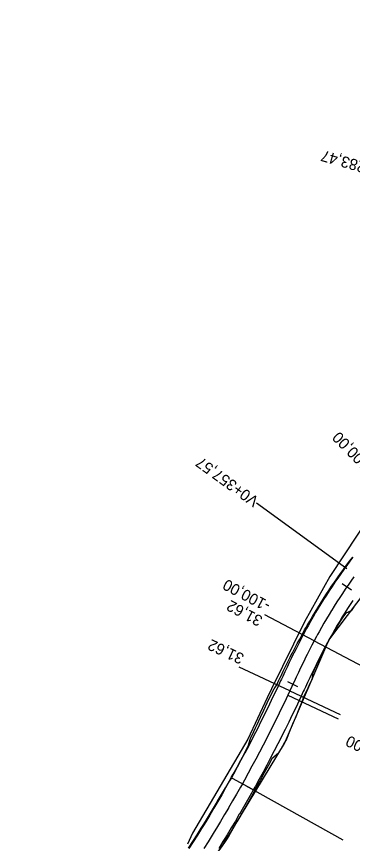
# Model space of a CAD drawing. Extents: x -636600 to -628587, y -1090963 to -1085869.
# Drawn here: x -635302.1 to -635241.9, y -1089374.9 to -1089226.6 of the extents above; entities that cross this region are included whole.
import ezdxf

# ---------------------------------------------------------------- set-up
doc = ezdxf.new("R2010")
doc.units = 0
for name, color, linetype in [('01_PARCELY_NÁVRH_PC', 7, 'Continuous'), ('HEKTOMETRY100', 7, 'Continuous'), ('HEKTOMETRY20', 7, 'Continuous'), ('HL_BODY', 7, 'Continuous'), ('POLOMERY', 7, 'Continuous'), ('situace_osa', 7, 'Continuous'), ('situace_těleso', 7, 'Continuous'), ('situace_vozovka', 7, 'Continuous'), ('VRCHOLY', 7, 'Continuous')]:
    doc.layers.add(name, color=color, linetype=linetype)

msp = doc.modelspace()

# ---------------------------------------------------------------- linework, layer by layer
at = {"layer": '01_PARCELY_NÁVRH_PC'}
for points in [[(-635330.57, -1089446.64), (-635298.21, -1089420.81), (-635288.08, -1089410.16), (-635264.33, -1089373.96), (-635254.09, -1089356.99), (-635246.13, -1089338.47), (-635234.43, -1089322.98), (-635219.43, -1089309.47), (-635217.22, -1089298.6), (-635216.76, -1089294.72), (-635213.58, -1089268.01), (-635208.64, -1089251.56), (-635202.35, -1089239.14), (-635185.71, -1089199.8)], [(-635192.24, -1089201), (-635204.59, -1089229.71), (-635206.52, -1089233.8), (-635209.49, -1089239.17), (-635214.36, -1089250.02), (-635216.84, -1089257.66), (-635219.78, -1089271.75), (-635221.15, -1089280.15), (-635224.03, -1089298.81), (-635229.51, -1089304.8), (-635229.97, -1089308.18), (-635238.46, -1089315.76), (-635245.92, -1089327.02), (-635250.47, -1089335.15), (-635256.4, -1089347.17), (-635257.18, -1089348.82), (-635260.67, -1089356.2), (-635270.56, -1089373.07), (-635271.48, -1089375.02)]]:
    msp.add_lwpolyline(points, dxfattribs=at)
at = {"layer": 'HEKTOMETRY100'}
msp.add_lwpolyline([(-635259.88, -1089365.19), (-635263.37, -1089363.24)], dxfattribs=at)
at = {"layer": 'HEKTOMETRY20'}
for points in [[(-635242.08, -1089329.47), (-635243.73, -1089328.34)], [(-635251.68, -1089346.81), (-635253.49, -1089345.96)]]:
    msp.add_lwpolyline(points, dxfattribs=at)
at = {"layer": 'HL_BODY'}
for points in [[(-635248.75, -1089338.58), (-635239.91, -1089343.26)], [(-635253.5, -1089348.33), (-635244.44, -1089352.57)], [(-635253.14, -1089347.56), (-635244.08, -1089351.8)]]:
    msp.add_lwpolyline(points, dxfattribs=at)
at = {"layer": 'POLOMERY'}
for points in [[(-635248.75, -1089338.58), (-635257.59, -1089333.89)], [(-635253.14, -1089347.56), (-635262.19, -1089343.33)], [(-635253.5, -1089348.33), (-635244.44, -1089352.57)]]:
    msp.add_lwpolyline(points, dxfattribs=at)
at = {"layer": 'situace_osa'}
msp.add_lwpolyline([(-635241.64, -1089327.11), (-635242.16, -1089327.85), (-635242.68, -1089328.58), (-635242.9, -1089328.91), (-635243.19, -1089329.33), (-635243.69, -1089330.07), (-635244.18, -1089330.83), (-635244.67, -1089331.58), (-635245.15, -1089332.34), (-635245.62, -1089333.1), (-635245.63, -1089333.11), (-635246.09, -1089333.88), (-635246.55, -1089334.65), (-635247.01, -1089335.43), (-635247.45, -1089336.21), (-635247.89, -1089336.99), (-635248.13, -1089337.43), (-635248.32, -1089337.78), (-635248.75, -1089338.58), (-635249.17, -1089339.38), (-635249.59, -1089340.19), (-635250, -1089341), (-635250.4, -1089341.82), (-635250.43, -1089341.87), (-635250.8, -1089342.63), (-635251.2, -1089343.45), (-635251.59, -1089344.27), (-635251.98, -1089345.09), (-635252.37, -1089345.92), (-635252.58, -1089346.38), (-635252.75, -1089346.74), (-635253.14, -1089347.56), (-635253.5, -1089348.33), (-635254.1, -1089349.62), (-635254.72, -1089350.9), (-635254.72, -1089350.91), (-635255.34, -1089352.19), (-635255.97, -1089353.47), (-635256.61, -1089354.74), (-635256.93, -1089355.39), (-635257.25, -1089356.01), (-635257.9, -1089357.28), (-635258.56, -1089358.55), (-635259.23, -1089359.81), (-635259.24, -1089359.82), (-635259.9, -1089361.06), (-635260.58, -1089362.32), (-635261.27, -1089363.57), (-635261.63, -1089364.21), (-635261.96, -1089364.81), (-635262.66, -1089366.05), (-635263.37, -1089367.29), (-635264.09, -1089368.52), (-635264.11, -1089368.56), (-635264.81, -1089369.75), (-635265.54, -1089370.98), (-635266.28, -1089372.2), (-635266.67, -1089372.85), (-635267.02, -1089373.41), (-635267.77, -1089374.62), (-635268.53, -1089375.83)], dxfattribs=at)
at = {"layer": 'situace_těleso'}
for points in [[(-635271.27, -1089375.77), (-635270.52, -1089374.58), (-635269.75, -1089373.39), (-635269, -1089372.2), (-635268.65, -1089371.64), (-635268.26, -1089370.99), (-635267.52, -1089369.79), (-635266.79, -1089368.58), (-635266.09, -1089367.4), (-635266.07, -1089367.36), (-635265.36, -1089366.15), (-635264.65, -1089364.92), (-635263.94, -1089363.7), (-635263.61, -1089363.11), (-635263.25, -1089362.47), (-635262.56, -1089361.24), (-635261.89, -1089359.99), (-635261.24, -1089358.76), (-635261.23, -1089358.74), (-635260.59, -1089357.48), (-635260.17, -1089356.11), (-635259.56, -1089354.83), (-635259.26, -1089354.21), (-635258.95, -1089353.56), (-635258.36, -1089352.28), (-635257.77, -1089351), (-635257.18, -1089349.72), (-635257.18, -1089349.71), (-635256.61, -1089348.43), (-635255.9, -1089347.21), (-635255.45, -1089346.48), (-635255.06, -1089345.66), (-635254.9, -1089345.3), (-635254.68, -1089344.83), (-635254.29, -1089344), (-635253.89, -1089343.18), (-635253.48, -1089342.36), (-635253.07, -1089341.53), (-635252.67, -1089340.76), (-635252.65, -1089340.71), (-635252.22, -1089339.89), (-635251.79, -1089339.07), (-635251.35, -1089338.25), (-635250.91, -1089337.43), (-635250.46, -1089336.63), (-635250.26, -1089336.27), (-635250, -1089335.83), (-635249.54, -1089335.03), (-635249.07, -1089334.24), (-635248.6, -1089333.45), (-635248.12, -1089332.66), (-635247.64, -1089331.87), (-635247.64, -1089331.87), (-635247.15, -1089331.09), (-635246.65, -1089330.32), (-635246.14, -1089329.55), (-635245.63, -1089328.78), (-635245.09, -1089328.04), (-635244.8, -1089327.61), (-635244.57, -1089327.27), (-635244.05, -1089326.52), (-635243.51, -1089325.77), (-635242.96, -1089325.03), (-635242.41, -1089324.3), (-635241.85, -1089323.57)], [(-635241.66, -1089332.47), (-635242.14, -1089333.2), (-635243.11, -1089333.62), (-635243.6, -1089334.35), (-635243.6, -1089334.35), (-635244.09, -1089335.08), (-635244.56, -1089335.83), (-635245.02, -1089336.57), (-635245.48, -1089337.33), (-635245.92, -1089338.08), (-635246.15, -1089338.51), (-635246.33, -1089338.86), (-635246.74, -1089339.64), (-635247.14, -1089340.44), (-635247.53, -1089341.24), (-635247.92, -1089342.04), (-635248.31, -1089342.85), (-635248.34, -1089342.9), (-635248.7, -1089343.66), (-635249.08, -1089344.47), (-635249.12, -1089345.44), (-635249.51, -1089346.26), (-635249.91, -1089347.07), (-635250.13, -1089347.53), (-635250.3, -1089347.89), (-635250.68, -1089348.71), (-635250.99, -1089349.5), (-635251.52, -1089350.84), (-635252.07, -1089352.18), (-635252.07, -1089352.18), (-635252.62, -1089353.52), (-635253.17, -1089354.85), (-635253.74, -1089356.19), (-635254.08, -1089356.83), (-635254.43, -1089357.46), (-635255.13, -1089358.72), (-635256.32, -1089359.72), (-635257, -1089360.99), (-635257.01, -1089361.01), (-635257.69, -1089362.26), (-635258.39, -1089363.52), (-635259.07, -1089364.78), (-635259.43, -1089365.44), (-635259.76, -1089366.05), (-635260.46, -1089367.31), (-635261.17, -1089368.56), (-635261.88, -1089369.81), (-635261.9, -1089369.85), (-635262.6, -1089371.06), (-635263.33, -1089372.3), (-635264.07, -1089373.54), (-635264.48, -1089374.19), (-635264.85, -1089374.75), (-635265.65, -1089375.94)]]:
    msp.add_lwpolyline(points, dxfattribs=at)
at = {"layer": 'situace_vozovka'}
for points in [[(-635241.83, -1089323.58), (-635242.38, -1089324.32), (-635242.93, -1089325.06), (-635243.47, -1089325.8), (-635244, -1089326.55), (-635244.53, -1089327.31), (-635244.76, -1089327.64), (-635245.05, -1089328.06), (-635245.56, -1089328.83), (-635246.07, -1089329.6), (-635246.57, -1089330.37), (-635247.06, -1089331.15), (-635247.54, -1089331.93), (-635247.54, -1089331.93), (-635248.02, -1089332.72), (-635248.49, -1089333.51), (-635248.96, -1089334.3), (-635249.41, -1089335.1), (-635249.86, -1089335.9), (-635250.11, -1089336.35), (-635250.3, -1089336.71), (-635250.74, -1089337.52), (-635251.17, -1089338.34), (-635251.59, -1089339.17), (-635252.01, -1089339.99), (-635252.42, -1089340.82), (-635252.45, -1089340.88), (-635252.82, -1089341.65), (-635253.22, -1089342.48), (-635253.62, -1089343.3), (-635254.01, -1089344.13), (-635254.4, -1089344.96), (-635254.62, -1089345.43), (-635254.79, -1089345.78), (-635255.17, -1089346.61), (-635255.53, -1089347.38), (-635256.14, -1089348.65), (-635256.74, -1089349.93), (-635256.75, -1089349.93), (-635257.36, -1089351.2), (-635257.99, -1089352.47), (-635258.62, -1089353.73), (-635258.94, -1089354.37), (-635259.26, -1089354.99), (-635259.9, -1089356.25), (-635260.55, -1089357.5), (-635261.21, -1089358.75), (-635261.22, -1089358.77), (-635261.88, -1089360), (-635262.56, -1089361.24), (-635263.24, -1089362.48), (-635263.59, -1089363.12), (-635263.92, -1089363.71), (-635264.62, -1089364.94), (-635265.32, -1089366.17), (-635266.03, -1089367.39), (-635266.05, -1089367.42), (-635266.75, -1089368.6), (-635267.47, -1089369.82), (-635268.2, -1089371.03), (-635268.59, -1089371.67), (-635268.94, -1089372.23), (-635269.68, -1089373.43), (-635270.43, -1089374.63), (-635271.19, -1089375.82)], [(-635241.81, -1089331.32), (-635242.3, -1089332.05), (-635242.77, -1089332.79), (-635243.24, -1089333.54), (-635243.71, -1089334.28), (-635243.71, -1089334.28), (-635244.17, -1089335.04), (-635244.62, -1089335.79), (-635245.06, -1089336.55), (-635245.49, -1089337.32), (-635245.92, -1089338.08), (-635246.16, -1089338.51), (-635246.35, -1089338.86), (-635246.76, -1089339.63), (-635247.18, -1089340.42), (-635247.58, -1089341.21), (-635247.99, -1089342.01), (-635248.38, -1089342.81), (-635248.41, -1089342.86), (-635248.78, -1089343.62), (-635249.17, -1089344.43), (-635249.56, -1089345.24), (-635249.94, -1089346.05), (-635250.33, -1089346.87), (-635250.55, -1089347.34), (-635250.71, -1089347.69), (-635251.1, -1089348.52), (-635251.46, -1089349.28), (-635252.07, -1089350.58), (-635252.69, -1089351.88), (-635252.69, -1089351.88), (-635253.32, -1089353.18), (-635253.95, -1089354.47), (-635254.6, -1089355.75), (-635254.92, -1089356.4), (-635255.25, -1089357.04), (-635255.9, -1089358.32), (-635256.57, -1089359.59), (-635257.24, -1089360.86), (-635257.25, -1089360.88), (-635257.92, -1089362.13), (-635258.61, -1089363.4), (-635259.3, -1089364.66), (-635259.66, -1089365.31), (-635260, -1089365.91), (-635260.71, -1089367.16), (-635261.42, -1089368.41), (-635262.15, -1089369.66), (-635262.17, -1089369.69), (-635262.87, -1089370.9), (-635263.61, -1089372.13), (-635264.35, -1089373.36), (-635264.75, -1089374.02), (-635265.1, -1089374.59), (-635265.86, -1089375.81)]]:
    msp.add_lwpolyline(points, dxfattribs=at)
at = {"layer": 'VRCHOLY'}
for points in [[(-635242.88, -1089325.64), (-635259.08, -1089313.9)], [(-635261.06, -1089364.5), (-635243.59, -1089374.24)]]:
    msp.add_lwpolyline(points, dxfattribs=at)

# ---------------------------------------------------------------- texts
at = {"layer": 'POLOMERY'}
for s, rotation, p in [('-100,00', 134.5375, (-635237.91, -1089307.36)), ('-100,00', 152.0686, (-635256.41, -1089331.68)), ('31,62', 152.0686, (-635257.82, -1089334.33)), ('31,62', 154.9334, (-635261.14, -1089341.06)), ('250,00', 154.9334, (-635235.07, -1089358.96))]:
    msp.add_text(s, height=2, rotation=rotation, dxfattribs=at).set_placement(p)
at = {"layer": 'VRCHOLY'}
for s, rotation, p in [('V0+283,47', 164.013, (-635234.67, -1089254.13)), ('V0+357,57', 144.0657, (-635258.49, -1089313.09))]:
    msp.add_text(s, height=2, rotation=rotation, dxfattribs=at).set_placement(p)

doc.saveas('drawing.dxf')
